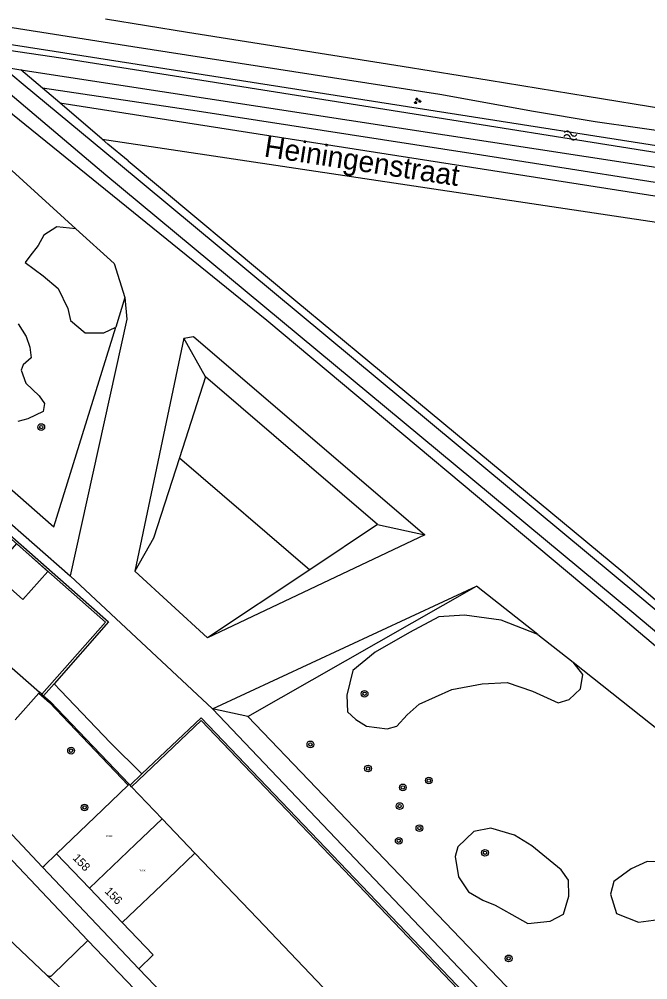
# Model space of a CAD drawing. Extents: x 132994 to 136000, y 393499 to 395512.
# Drawn here: x 133235.6 to 133310.5, y 394136.6 to 394251.1 of the extents above; entities that cross this region are included whole.
import ezdxf

# ---------------------------------------------------------------- set-up
doc = ezdxf.new("R2010")
doc.units = 0
for name, color, linetype in [('gg-anno-huisnummerreeks BGT', 7, 'Continuous'), ('gg-anno-openbare ruimte label', 7, 'Continuous'), ('gg-knt-bronhoudergrens', 7, 'Continuous'), ('gg-knt-bronhoudergrens niveau 01', 7, 'Continuous'), ('gg-kntw-bovenkant insteek waterloop', 7, 'Continuous'), ('gt-grn-groengrens', 7, 'Continuous'), ('gt-symb-boom', 7, 'Continuous'), ('gt-symb-groenvak', 7, 'Continuous'), ('gt-symb-watersymbool', 7, 'Continuous'), ('gx-grn-maaiveld', 7, 'Continuous'), ('kenmerkpunt-x pandkandidaat', 7, 'Continuous')]:
    doc.layers.add(name, color=color, linetype=linetype)

# ---------------------------------------------------------------- blocks, each defined once
blk = doc.blocks.new('gt0-BOOM')
at = {"layer": 'gt-symb-boom'}
for radius in [0.4, 0.2]:
    blk.add_circle((0, 0), radius, dxfattribs=at)
blk = doc.blocks.new('gt0-WA')
at = {"layer": 'gt-symb-watersymbool'}
for centre, start, end in [((-0.32, 0.02), 28.0725, 151.9275), ((0.43, 0.42), 208.0725, 331.9275), ((-0.32, -0.43), 28.0725, 151.9275), ((0.43, -0.03), 208.0725, 331.9275)]:
    blk.add_arc(centre, 0.425, start, end, dxfattribs=at)
blk = doc.blocks.new('gt0-GRVAK')
at = {"layer": 'gt-symb-groenvak'}
for p, q in [((-0.11, 0.19), (-0.23, 0.24)), ((-0.18, 0.15), (0.09, 0.15)), ((-0.09, 0.21), (-0.16, 0.32)), ((-0.05, 0.21), (-0.05, 0.39)), ((0, 0.21), (0.06, 0.32)), ((0.01, 0.19), (0.13, 0.24)), ((0.26, -0.05), (0.2, 0.06)), ((0.3, -0.05), (0.3, 0.13)), ((0.35, -0.05), (0.41, 0.06)), ((-0.25, -0.23), (-0.36, -0.18)), ((-0.32, -0.26), (-0.05, -0.26)), ((-0.23, -0.21), (-0.29, -0.1)), ((-0.18, -0.2), (-0.18, -0.02)), ((-0.14, -0.21), (-0.07, -0.1)), ((-0.12, -0.23), (0, -0.18)), ((0.24, -0.07), (0.12, -0.02)), ((0.17, -0.11), (0.44, -0.11)), ((0.37, -0.07), (0.49, -0.02))]:
    blk.add_line(p, q, dxfattribs=at)

msp = doc.modelspace()

# ---------------------------------------------------------------- linework, layer by layer
at = {"layer": 'gg-knt-bronhoudergrens'}
msp.add_line((133245.44, 394236.82), (133375.05, 394217.4), dxfattribs=at)
at = {"layer": 'gg-knt-bronhoudergrens niveau 01'}
msp.add_lwpolyline([(133235.24, 394188.61), (133232.26, 394185.23), (133236.01, 394181.93), (133238.99, 394185.3), (133235.24, 394188.61)], dxfattribs=at)
at = {"layer": 'gg-kntw-bovenkant insteek waterloop'}
for p, q in [((133238.35, 394242.87), (133235.77, 394245.07)), ((133240.4, 394241.12), (133238.35, 394242.87)), ((133245.44, 394236.82), (133240.4, 394241.12))]:
    msp.add_line(p, q, dxfattribs=at)
for points in [[(133235.77, 394245.07), (133325.43, 394231.31), (133367.65, 394224.61)], [(133248.54, 394234.22), (133246.15, 394236.22), (133245.44, 394236.82)]]:
    msp.add_lwpolyline(points, dxfattribs=at)
at = {"layer": 'gt-grn-groengrens'}
for points in [[(133381.22, 394220.68), (133376.32, 394221.47), (133372.2, 394222.14), (133348.15, 394225.9), (133320.7, 394230.16), (133289.89, 394235.04), (133256.76, 394240.15), (133238.35, 394242.87)], [(133240.4, 394241.12), (133324.55, 394227.97), (133369.39, 394221.13), (133375.05, 394217.4)]]:
    msp.add_lwpolyline(points, dxfattribs=at)
at = {"layer": 'gx-grn-maaiveld'}
for p, q in [((133233.58, 394245.41), (133235.77, 394245.07)), ((133234.68, 394233.07), (133242.31, 394226.14)), ((133248.17, 394217.94), (133247.08, 394214.42)), ((133255.21, 394213.1), (133249.34, 394185.34)), ((133257.76, 394208.5), (133255.21, 394213.1)), ((133257.76, 394208.5), (133254.66, 394198.84)), ((133278.29, 394190.9), (133257.76, 394208.5)), ((133254.66, 394198.84), (133270.21, 394185.5)), ((133278.29, 394190.9), (133270.21, 394185.5)), ((133278.29, 394190.9), (133283.93, 394189.64)), ((133283.93, 394189.64), (133258.03, 394177.38)), ((133258.59, 394168.91), (133241.65, 394184.75)), ((133258.03, 394177.38), (133249.34, 394185.34)), ((133270.21, 394185.5), (133258.03, 394177.38)), ((133258.59, 394168.91), (133290.07, 394183.55)), ((133262.83, 394168.02), (133290.07, 394183.55)), ((133297.37, 394177.78), (133290.07, 394183.55)), ((133297.37, 394177.78), (133301.57, 394174.46)), ((133234.06, 394174.37), (133237.99, 394170.9)), ((133301.57, 394174.46), (133347.86, 394137.85)), ((133239.72, 394171.91), (133238.47, 394170.48)), ((133235.09, 394167.59), (133237.9, 394170.79)), ((133237.99, 394170.9), (133237.9, 394170.79)), ((133238.28, 394170.65), (133237.99, 394170.9)), ((133238.28, 394170.65), (133238.47, 394170.48)), ((133262.83, 394168.02), (133258.59, 394168.91)), ((133258.59, 394168.91), (133334.45, 394089.2)), ((133262.83, 394168.02), (133333.02, 394094.71)), ((133250.19, 394161.15), (133248.79, 394159.81)), ((133248.57, 394159.82), (133245.52, 394156.9)), ((133248.57, 394159.82), (133248.68, 394159.92)), ((133248.68, 394159.92), (133248.79, 394159.81)), ((133248.96, 394159.63), (133248.79, 394159.81)), ((133248.96, 394159.63), (133252.6, 394155.82)), ((133245.52, 394156.9), (133240.02, 394151.65)), ((133252.6, 394155.82), (133249.43, 394152.8)), ((133252.6, 394155.82), (133256.51, 394151.72)), ((133249.43, 394152.8), (133243.94, 394147.55)), ((133240.02, 394151.65), (133243.94, 394147.55)), ((133263.96, 394143.93), (133256.51, 394151.72)), ((133249.83, 394137.94), (133238.36, 394150.06)), ((133247.86, 394143.45), (133243.94, 394147.55)), ((133247.86, 394143.45), (133251.55, 394139.59)), ((133271.81, 394135.71), (133263.96, 394143.93)), ((133249.33, 394135.5), (133243.77, 394141.31)), ((133251.55, 394139.59), (133249.83, 394137.94)), ((133249.83, 394137.94), (133257.7, 394129.71)), ((133245.38, 394131.07), (133238.91, 394137.15))]:
    msp.add_line(p, q, dxfattribs=at)
for points in [[(133000, 394283.61), (133006.65, 394282.79), (133009.42, 394282.22), (133051.12, 394276.6), (133083.16, 394271.78), (133137.1, 394263.26), (133176.74, 394257.15), (133239.73, 394247.29), (133319.89, 394234.75), (133367.61, 394227.28), (133367.8, 394227.24), (133367.58, 394225.98), (133367.42, 394226.01), (133357.3, 394227.92), (133315.33, 394234.59), (133277.4, 394240.61), (133240.55, 394246.47), (133201.95, 394252.14), (133139.43, 394262.02), (133051.35, 394275.59), (133009.25, 394281.47), (133006.61, 394281.68), (133000, 394282.47)], [(133098.44, 394271.62), (133113.79, 394269.24), (133135.01, 394266.02), (133154.52, 394262.95), (133175.04, 394259.64), (133230.39, 394250.78), (133249.11, 394247.87), (133285.7, 394242.17), (133296.88, 394240.16), (133304.19, 394238.9), (133314.3, 394237.48), (133330.27, 394234.8), (133344.79, 394232.54), (133356.53, 394230.63), (133366.93, 394228.78), (133367.87, 394228.47), (133368.26, 394228.41)], [(133474.72, 394214.61), (133474.58, 394214.64), (133459.14, 394216.98), (133449.06, 394218.62), (133440.24, 394220.04), (133432.66, 394221.32), (133426.05, 394222.31), (133416.08, 394223.9), (133405.05, 394225.67), (133396.93, 394226.98), (133383.5, 394229.04), (133370.57, 394231.1), (133359.29, 394232.91), (133353.97, 394233.74), (133339.19, 394236.13), (133328.31, 394237.88), (133322.4, 394238.81), (133312.52, 394240.37), (133303.25, 394241.89), (133291.56, 394243.8), (133281.21, 394245.47), (133268.92, 394247.41), (133255.61, 394249.52), (133245.86, 394251.11)], [(133226.43, 394246.51), (133229, 394244.43), (133229.08, 394244.36), (133265.07, 394215.25), (133306.28, 394180.76), (133352.39, 394141.8), (133354.6, 394144.57), (133354.68, 394144.68), (133354.87, 394144.91)], [(133233.58, 394245.41), (133236.03, 394243.38), (133247.17, 394234.15), (133309.55, 394182.31), (133353.84, 394145.2), (133354.03, 394144.51), (133353.24, 394143.57), (133352.46, 394143.64), (133308.58, 394180.49), (133245.9, 394232.5), (133232.4, 394243.92), (133229.99, 394245.96)], [(133248.54, 394234.22), (133268.55, 394217.53), (133281.76, 394206.59), (133307.5, 394185.26), (133310.58, 394182.62), (133335.76, 394161.06), (133354.76, 394145)], [(133193.87, 394226.36), (133185.83, 394222.1), (133205.59, 394204.34), (133211.84, 394210.9), (133241.65, 394184.75)], [(133242.31, 394226.14), (133240.05, 394226.35), (133238.51, 394225.35), (133237.83, 394224.13), (133236.82, 394222.86), (133236.29, 394222.12), (133238.41, 394220.53), (133240.21, 394219), (133241.37, 394216.62), (133241.7, 394215.19), (133243.42, 394213.73), (133245.67, 394213.73), (133247.08, 394214.42)], [(133242.31, 394226.14), (133246.87, 394222), (133248.17, 394217.94)], [(133248.17, 394217.94), (133248.39, 394215.34), (133241.65, 394184.75)], [(133211.95, 394215), (133239.7, 394190.62), (133247.08, 394214.42)], [(133235.45, 394214.78), (133236.4, 394213.3), (133236.83, 394212.03), (133236.99, 394210.76), (133236.03, 394209.92), (133235.82, 394209.28), (133236.35, 394207.74), (133237.94, 394206.21), (133238.57, 394205.31), (133238.41, 394204.36), (133236.62, 394203.46), (133235.4, 394203.14)], [(133255.21, 394213.1), (133256.36, 394213.29), (133283.93, 394189.64)], [(133205.7, 394199.36), (133213.28, 394207.97), (133245.86, 394179.24), (133238.28, 394170.65)], [(133206.88, 394201.08), (133213.26, 394208.32), (133246.21, 394179.27), (133239.72, 394171.91)], [(133254.66, 394198.84), (133251.59, 394189.26), (133249.34, 394185.34)], [(133297.37, 394177.78), (133292.99, 394179.5), (133288.65, 394180.08), (133285.59, 394179.87), (133282.09, 394178.02), (133277.99, 394175.65), (133275.33, 394173.47), (133274.62, 394170.53), (133274.7, 394168.54), (133275.69, 394167.63), (133276.96, 394166.84), (133279.42, 394166.52), (133280.57, 394166.84), (133281.8, 394168.19), (133283.22, 394169.46), (133287.11, 394171.2), (133290.73, 394171.88), (133293.74, 394172.04), (133296.76, 394171.01), (133299.81, 394169.62), (133301.12, 394170.01), (133302.47, 394171.28), (133302.75, 394172.99), (133301.57, 394174.46)], [(133239.72, 394171.91), (133240.51, 394171.11), (133246.46, 394164.87), (133250.19, 394161.15)], [(133237.9, 394170.79), (133239.17, 394169.67), (133248.57, 394159.82)], [(133238.47, 394170.48), (133239.27, 394169.78), (133248.68, 394159.92)], [(133248.96, 394159.63), (133257.24, 394167.51), (133310.02, 394112.29), (133301.74, 394104.38)], [(133303.52, 394105.74), (133310.37, 394112.29), (133257.24, 394167.86), (133250.19, 394161.15)], [(133220.37, 394164.58), (133227.14, 394158.64), (133227.51, 394158.3), (133227.88, 394157.95), (133228.24, 394157.61), (133228.6, 394157.26), (133228.95, 394156.91), (133229.3, 394156.55), (133243.77, 394141.31)], [(133238.36, 394150.06), (133230.54, 394158.33), (133230.26, 394158.65), (133229.97, 394158.96), (133229.67, 394159.26), (133229.41, 394159.5), (133229.14, 394159.74), (133228.86, 394159.98), (133228.6, 394160.21)], [(133238.91, 394137.15), (133238.88, 394137.18), (133226.5, 394148.85), (133215.9, 394158.82), (133215.88, 394158.84), (133215.85, 394158.86), (133215.83, 394158.89)], [(133301.08, 394146.57), (133301.02, 394148.49), (133300.16, 394149.74), (133298.83, 394150.8), (133296.65, 394152.59), (133294.6, 394153.85), (133291.76, 394154.71), (133289.77, 394154.31), (133287.85, 394152.46), (133287.52, 394151.33), (133287.92, 394148.88), (133289.11, 394147.1), (133290.83, 394146.11), (133292.29, 394145.51), (133294.27, 394144.39), (133296.19, 394143.33), (133298.83, 394143.59), (133300.42, 394144.45), (133301.08, 394146.57)], [(133238.36, 394150.06), (133238.53, 394150.22), (133240.02, 394151.65)], [(133256.51, 394151.72), (133253.35, 394148.7), (133247.86, 394143.45)], [(133313.49, 394148.74), (133312.38, 394150.65), (133310.4, 394150.73), (133308.49, 394149.85), (133306.43, 394148.35), (133306.03, 394146.84), (133306.74, 394144.54), (133309.36, 394143.5), (133311.74, 394143.82), (133312.94, 394143.74), (133313.89, 394142.79), (133314.6, 394140.88), (133315.55, 394140.09), (133318.33, 394140.17), (133319.05, 394141.36), (133319.6, 394144.06), (133316.51, 394146.2), (133313.49, 394148.74)], [(133238.91, 394137.15), (133238.95, 394137.12), (133238.98, 394137.1), (133239.01, 394137.08), (133239.05, 394137.07), (133239.09, 394137.06), (133239.13, 394137.05), (133239.17, 394137.05), (133239.2, 394137.04), (133239.24, 394137.05), (133239.27, 394137.05), (133239.31, 394137.06), (133239.35, 394137.07), (133239.38, 394137.09), (133239.41, 394137.1), (133239.44, 394137.12), (133239.47, 394137.14), (133239.5, 394137.17), (133239.52, 394137.2), (133243.77, 394141.31)]]:
    msp.add_lwpolyline(points, dxfattribs=at)

# ---------------------------------------------------------------- block references
at = {"layer": 'gt-symb-boom'}
for p in [(133238.2, 394202.5), (133276.73, 394170.71), (133270.27, 394164.68), (133241.75, 394163.93), (133277.14, 394161.8), (133284.39, 394160.37), (133281.29, 394159.55), (133243.36, 394157.16), (133280.91, 394157.33), (133283.26, 394154.7), (133280.8, 394153.19), (133291.08, 394151.76), (133293.9, 394139.17)]:
    msp.add_blockref('gt0-BOOM', p, dxfattribs=at)
at = {"layer": 'gt-symb-groenvak'}
msp.add_blockref('gt0-GRVAK', (133283.01, 394241.35), dxfattribs=at)
at = {"layer": 'gt-symb-watersymbool', "rotation": -9.029198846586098}
msp.add_blockref('gt0-WA', (133301.21, 394237.26), dxfattribs=at)

# ---------------------------------------------------------------- texts
at = {"layer": 'gg-anno-huisnummerreeks BGT'}
for s, p in [('158', (133241.87, 394151.07)), ('156', (133245.7, 394147.1))]:
    msp.add_text(s, height=1, rotation=314, dxfattribs=at).set_placement(p)
at = {"layer": 'gg-anno-openbare ruimte label'}
msp.add_text('Heiningenstraat', height=2.5, rotation=351.3, dxfattribs=at).set_placement((133264.66, 394234.75))
at = {"layer": 'kenmerkpunt-x pandkandidaat'}
for p in [(133245.94, 394153.64), (133249.85, 394149.54)]:
    msp.add_text('PNDK', height=0.2, dxfattribs=at).set_placement(p)

doc.saveas('drawing.dxf')
